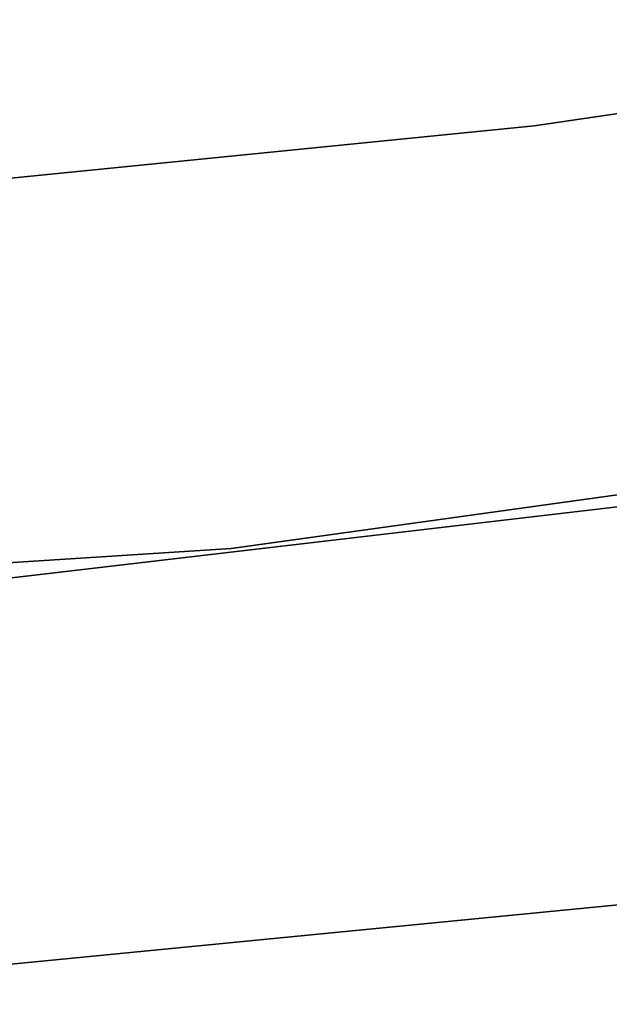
# Model space of a CAD drawing. Extents: x -102 to 102, y -101 to 102.
# Tile 277 of 481: x 5.44 to 7.7, y -63.39 to -59.61. Entities that reach past the tile are written whole.
import ezdxf

# ---------------------------------------------------------------- set-up
doc = ezdxf.new("R2010")
doc.units = 0
doc.header["$LTSCALE"] = 25.4
doc.layers.get('0').update_dxf_attribs({"linetype": 'CONTINUOUS'})

# ---------------------------------------------------------------- blocks, each defined once
blk = doc.blocks.new('NL2500011659_STL')
at = {"color": 0}
for p, q in [((10.1916, -59.6099, -312), (7.4161, -60.0178, -312)), ((7.4161, -60.0178, -314), (10.1916, -59.6099, -314)), ((7.4161, -60.0178, -314), (10.1916, -59.6099, -314)), ((10.1916, -59.6099, -312), (7.4161, -60.0178, -312)), ((7.4161, -60.0178, -312), (4.6246, -60.2965, -312)), ((4.6246, -60.2965, -314), (7.4161, -60.0178, -314)), ((4.6246, -60.2965, -314), (7.4161, -60.0178, -314)), ((7.4161, -60.0178, -312), (4.6246, -60.2965, -312)), ((7.4161, -60.0178, -312), (7.4161, -60.0178, -314)), ((7.4161, -60.0178, -312), (7.4161, -60.0178, -314)), ((6.2524, -61.6414, -316), (10.8409, -61.0029, -316)), ((10.8409, -61.0029, -315), (6.2524, -61.6414, -315)), ((6.2524, -61.6414, -316), (10.8409, -61.0029, -316)), ((10.8409, -61.0029, -315), (6.2524, -61.6414, -315)), ((9.574, -61.2649, -308.5), (4.9137, -61.8123, -308.5)), ((4.9137, -61.8123, -318), (9.574, -61.2649, -318)), ((4.9137, -61.8123, -318), (9.574, -61.2649, -318)), ((9.574, -61.2649, -308.5), (4.9137, -61.8123, -308.5)), ((1.6289, -61.9351, -316), (6.2524, -61.6414, -316)), ((6.2524, -61.6414, -315), (1.6289, -61.9351, -315)), ((1.6289, -61.9351, -316), (6.2524, -61.6414, -316)), ((6.2524, -61.6414, -315), (1.6289, -61.9351, -315)), ((6.2524, -61.6414, -316), (6.2524, -61.6414, -315)), ((6.2524, -61.6414, -316), (6.2524, -61.6414, -315)), ((3.8334, -63.3912, -308.5), (8.5595, -62.9287, -308.5)), ((8.5595, -62.9287, -318), (3.8334, -63.3912, -318)), ((3.8334, -63.3912, -308.5), (8.5595, -62.9287, -308.5)), ((8.5595, -62.9287, -318), (3.8334, -63.3912, -318))]:
    blk.add_line(p, q, dxfattribs=at)

msp = doc.modelspace()

# ---------------------------------------------------------------- block references
at = {"color": 0}
msp.add_blockref('NL2500011659_STL', (0, 0), dxfattribs=at)

doc.saveas('drawing.dxf')
